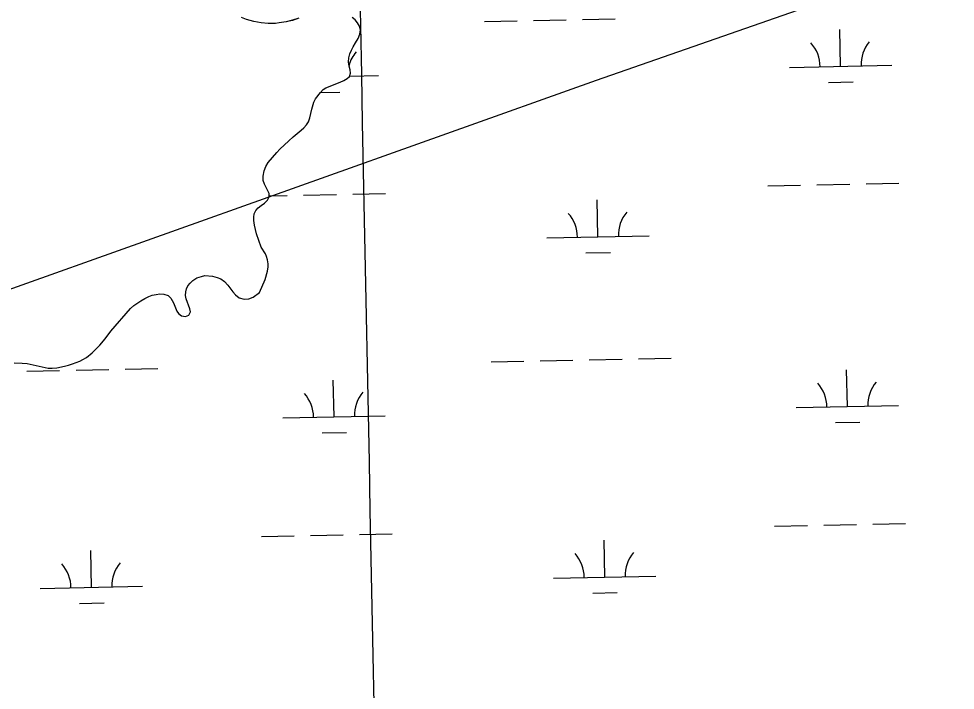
# Model space of a CAD drawing. Extents: x 3989314 to 4027622, y 243956 to 270014.
# Drawn here: x 4003714 to 4004630, y 259276 to 259932 of the extents above; entities that cross this region are included whole.
import ezdxf

# ---------------------------------------------------------------- set-up
doc = ezdxf.new("R2010")
doc.units = 0
for name, color, linetype in [('V-GRID-MAJR', 7, 'Continuous'), ('V-RIVR-EDGE', 7, 'Continuous'), ('V-UTIL-LINE', 7, 'Continuous'), ('V-WETL-SWMP', 7, 'Continuous')]:
    doc.layers.add(name, color=color, linetype=linetype)

msp = doc.modelspace()

# ---------------------------------------------------------------- linework, layer by layer
at = {"layer": 'V-GRID-MAJR'}
msp.add_spline([(4004252.853, 249607.957), (4004133.032, 255664.571), (4004013.15, 261724.27000000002), (4003893.269, 267783.95900000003), (4003893.208, 267787.051)], degree=3, dxfattribs=at)
at = {"layer": 'V-RIVR-EDGE'}
for points in [[(4003988.2260000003, 259932.882), (4003981.895, 259930.81900000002), (4003975.821, 259929.27300000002), (4003969.1040000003, 259928.245), (4003965.358, 259927.86000000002), (4003961.741, 259927.73500000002), (4003958.1240000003, 259927.864), (4003951.278, 259928.515), (4003944.173, 259929.814), (4003936.9420000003, 259931.755), (4003932.0330000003, 259933.439)], [(4003956.6720000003, 259699.864), (4003955.511, 259702.707), (4003951.511, 259709.168), (4003946.9990000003, 259722.089), (4003944.9390000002, 259730.488), (4003944.296, 259735.139), (4003944.169, 259738.498), (4003944.687, 259741.727), (4003946.111, 259744.826), (4003948.4390000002, 259747.66700000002), (4003951.282, 259749.989), (4003954.514, 259752.18300000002), (4003957.485, 259755.02300000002), (4003959.169, 259758.382), (4003959.171, 259761.609), (4003957.751, 259764.97), (4003954.6550000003, 259770.784), (4003953.367, 259774.274), (4003953.369, 259778.407), (4003954.276, 259783.574), (4003955.83, 259787.836), (4003958.2860000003, 259791.84), (4003966.8200000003, 259801.521), (4003969.794, 259804.749), (4003978.326, 259813.139), (4003982.59, 259816.883), (4003990.603, 259823.336), (4003993.188, 259825.79), (4003995.646, 259828.628), (4003997.585, 259831.729), (4003999.008, 259835.602), (4004001.0810000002, 259843.998), (4004003.025, 259850.714), (4004004.448, 259853.941), (4004009.361, 259860.399), (4004012.077, 259863.366), (4004014.79, 259864.915), (4004028.745, 259870.332), (4004032.233, 259871.88), (4004035.465, 259873.942), (4004037.662, 259876.009), (4004038.699, 259879.236), (4004038.443, 259882.337), (4004037.41, 259886.085), (4004036.767, 259890.22), (4004037.159, 259894.095), (4004038.1950000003, 259897.969), (4004039.6180000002, 259901.584), (4004041.3000000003, 259904.943), (4004043.755, 259908.816), (4004046.215, 259913.207), (4004047.767, 259917.339), (4004048.416, 259921.472), (4004047.642, 259924.96), (4004045.7090000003, 259928.321), (4004043.255, 259931.165), (4004040.415, 259933.621)], [(4003709.997, 259596.174), (4003717.875, 259595.783), (4003722.6550000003, 259595.263), (4003743.322, 259590.984), (4003747.197, 259590.72400000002), (4003751.719, 259591.238), (4003759.0810000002, 259592.654), (4003763.216, 259593.813), (4003766.964, 259595.103), (4003774.0700000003, 259597.81), (4003777.042, 259599.23), (4003780.792, 259601.29200000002), (4003786.348, 259605.812), (4003793.717, 259613.426), (4003798.759, 259619.624), (4003804.319, 259626.855), (4003823.7120000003, 259649.189), (4003826.944, 259652.029), (4003833.663, 259656.674), (4003837.54, 259658.996), (4003841.548, 259660.932), (4003844.778, 259662.09100000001), (4003848.782, 259662.994), (4003852.398, 259663.37900000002), (4003856.275, 259663.117), (4003860.537, 259661.823), (4003863.12, 259659.367), (4003865.698, 259654.843), (4003866.988, 259651.355), (4003869.0530000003, 259646.70200000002), (4003870.6010000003, 259644.11800000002), (4003873.441, 259641.92), (4003877.4450000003, 259641.271), (4003880.804, 259642.69), (4003882.356, 259645.92), (4003881.713, 259648.89), (4003877.974, 259658.581), (4003877.3310000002, 259661.941), (4003877.72, 259665.298), (4003878.498, 259668.399), (4003879.79, 259671.239), (4003882.119, 259673.951), (4003884.574, 259676.404), (4003888.58, 259679.114), (4003892.973, 259680.53100000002), (4003896.3340000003, 259681.303), (4003903.826, 259680.652), (4003908.475, 259679.487), (4003911.8310000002, 259678.321), (4003915.7060000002, 259675.479), (4003918.934, 259671.858), (4003923.708, 259665.525), (4003926.419, 259662.552), (4003930.034, 259659.449), (4003934.812, 259658.155), (4003939.463, 259658.669), (4003943.598, 259660.215), (4003949.93, 259664.862), (4003955.237, 259677.517), (4003957.696, 259685.782), (4003958.216, 259689.786), (4003958.218, 259692.88700000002), (4003957.704, 259696.764), (4003956.6720000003, 259699.864)]]:
    msp.add_lwpolyline(points, dxfattribs=at)
at = {"layer": 'V-UTIL-LINE'}
msp.add_lwpolyline([(4011371.174, 261859.06), (4011335.137, 261835.449), (4010585.718, 261810.076), (4009561.018, 261669.59), (4009556.1520000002, 261668.826), (4009323.092, 261637.111), (4006559.342, 260668.488), (4004279.001, 259871.962), (3996043.126, 256937.659), (3993486.7824093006, 256012.1870619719)], dxfattribs=at)
at = {"layer": 'V-WETL-SWMP'}
for p, q in [((4004169.5948432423, 259929.6721910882), (4004201.5884904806, 259930.30979314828)), ((4004217.5853140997, 259930.62859417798), (4004249.578961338, 259931.26619623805)), ((4004265.575784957, 259931.58499726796), (4004297.5694321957, 259932.2225993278)), ((4004517.852930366, 259885.86055824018), (4004517.135628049, 259921.8534113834)), ((4004467.862856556, 259884.86430502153), (4004567.8430041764, 259886.85681145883)), ((4004037.75303108, 259876.29263738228), (4004066.0346448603, 259876.85626225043)), ((4004506.1627763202, 259870.19352088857), (4004530.1580117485, 259870.67172243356)), ((4004009.2796700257, 259860.29112714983), (4004028.3496524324, 259860.67117322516)), ((4004542.7404353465, 259770.90162129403), (4004574.734082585, 259771.53922335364)), ((4004040.932076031, 259760.90107208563), (4004072.9257232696, 259761.53867414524)), ((4004446.759493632, 259768.98881511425), (4004478.75314087, 259769.62641717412)), ((4004494.7499644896, 259769.94521820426), (4004526.743611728, 259770.58282026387)), ((4003959.168551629, 259759.27160511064), (4003976.9447815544, 259759.6258679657)), ((4003992.941605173, 259759.94466899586), (4004024.9352524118, 259760.58227105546)), ((4004280.653780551, 259719.2392716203), (4004279.9364782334, 259755.23212476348)), ((4004230.6637067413, 259718.24301840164), (4004330.6438543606, 259720.23552483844)), ((4004268.963626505, 259703.57223426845), (4004292.958861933, 259704.05043581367)), ((4004176.2234140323, 259597.0632349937), (4004208.2170612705, 259597.7008370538)), ((4004224.2138848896, 259598.01963808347), (4004256.207532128, 259598.65724014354)), ((4004272.2043557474, 259598.97604117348), (4004304.1980029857, 259599.61364323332)), ((4004320.194826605, 259599.93244426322), (4004352.188473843, 259600.57004632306)), ((4003722.405525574, 259588.01908887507), (4003754.399172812, 259588.65669093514)), ((4003770.395996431, 259588.97549196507), (4003802.389643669, 259589.6130940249)), ((4003818.3864672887, 259589.93189505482), (4003850.380114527, 259590.56949711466)), ((4004524.481501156, 259553.25160214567), (4004523.7641988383, 259589.2444552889)), ((4004022.67314184, 259543.25105293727), (4004021.9558395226, 259579.2439060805)), ((4004474.491427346, 259552.25534892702), (4004574.471574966, 259554.24785536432)), ((4003972.68306803, 259542.25479971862), (4004072.66321565, 259544.2473061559)), ((4004512.7913471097, 259537.58456479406), (4004536.786582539, 259538.06276633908)), ((4004010.982987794, 259527.58401558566), (4004034.9782232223, 259528.06221713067)), ((4004453.3880644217, 259436.37985901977), (4004485.38171166, 259437.0174610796)), ((4004501.3785352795, 259437.33626210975), (4004533.3721825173, 259437.97386416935)), ((4004549.3690061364, 259438.29266519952), (4004581.3626533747, 259438.93026725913)), ((4003951.579705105, 259426.37930981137), (4003983.573352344, 259427.0169118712)), ((4003999.570175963, 259427.33571290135), (4004031.563823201, 259427.97331496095)), ((4004047.5606468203, 259428.29211599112), (4004079.554294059, 259428.92971805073)), ((4004287.28235134, 259386.63031552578), (4004286.5650490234, 259422.623168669)), ((4003785.4739920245, 259376.62976631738), (4003784.756689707, 259412.6226194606)), ((4004237.2922775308, 259385.63406230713), (4004337.2724251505, 259387.62656874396)), ((4003735.4839182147, 259375.63351309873), (4003835.464065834, 259377.62601953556)), ((4004275.5921972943, 259370.96327817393), (4004299.587432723, 259371.44147971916)), ((4003773.7838379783, 259360.96272896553), (4003797.779073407, 259361.44093051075))]:
    msp.add_line(p, q, dxfattribs=at)
for points in [[(4003988.2260000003, 259932.882), (4003981.895, 259930.82), (4003975.822, 259929.274), (4003969.1040000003, 259928.245), (4003965.358, 259927.86000000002), (4003961.74, 259927.734), (4003958.1240000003, 259927.86500000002), (4003951.2770000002, 259928.516), (4003944.173, 259929.813), (4003936.941, 259931.755), (4003932.0330000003, 259933.438)], [(4003951.282, 259749.99000000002), (4003954.5130000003, 259752.18300000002), (4003957.486, 259755.02300000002), (4003959.168, 259758.381), (4003959.17, 259761.61000000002), (4003957.752, 259764.97), (4003954.6550000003, 259770.785), (4003953.366, 259774.274), (4003953.369, 259778.408), (4003954.2770000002, 259783.574), (4003955.83, 259787.836), (4003958.287, 259791.839), (4003966.8200000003, 259801.521), (4003969.793, 259804.749), (4003978.325, 259813.14), (4003982.59, 259816.883), (4003990.6040000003, 259823.336), (4003993.1890000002, 259825.78900000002), (4003995.646, 259828.62900000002), (4003997.586, 259831.728), (4003999.009, 259835.602), (4004001.082, 259843.998), (4004003.024, 259850.714), (4004004.448, 259853.942), (4004009.361, 259860.39800000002), (4004012.076, 259863.367), (4004014.79, 259864.915), (4004028.745, 259870.331), (4004032.234, 259871.87900000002), (4004035.465, 259873.943), (4004037.662, 259876.009), (4004038.698, 259879.237), (4004038.4420000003, 259882.33800000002), (4004037.4110000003, 259886.085), (4004036.768, 259890.219), (4004037.1580000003, 259894.094), (4004038.194, 259897.969), (4004039.6180000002, 259901.585), (4004041.299, 259904.942), (4004043.756, 259908.816), (4004046.214, 259913.207), (4004047.767, 259917.339), (4004048.416, 259921.472), (4004047.643, 259924.961), (4004045.708, 259928.321), (4004043.255, 259931.165), (4004040.415, 259933.621)], [(4003709.997, 259596.17500000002), (4003717.876, 259595.782), (4003722.656, 259595.26200000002), (4003743.321, 259590.98500000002), (4003747.196, 259590.72400000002), (4003751.718, 259591.238), (4003759.082, 259592.653), (4003763.217, 259593.813), (4003766.964, 259595.102), (4003774.071, 259597.81), (4003777.043, 259599.229), (4003780.791, 259601.293), (4003786.348, 259605.81100000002), (4003793.717, 259613.427), (4003798.759, 259619.624), (4003804.319, 259626.855), (4003823.7120000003, 259649.189), (4003826.943, 259652.029), (4003833.664, 259656.67500000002), (4003837.541, 259658.997), (4003841.5470000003, 259660.932), (4003844.7770000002, 259662.092), (4003848.782, 259662.994), (4003852.399, 259663.37900000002), (4003856.275, 259663.11800000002), (4003860.537, 259661.823), (4003863.119, 259659.367), (4003865.699, 259654.844), (4003866.988, 259651.355), (4003869.052, 259646.703), (4003870.6, 259644.11800000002), (4003873.441, 259641.92), (4003877.4450000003, 259641.272), (4003880.805, 259642.69), (4003882.3570000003, 259645.919), (4003881.713, 259648.89), (4003877.974, 259658.581), (4003877.33, 259661.941), (4003877.72, 259665.299), (4003878.497, 259668.399), (4003879.791, 259671.24000000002), (4003882.1180000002, 259673.951), (4003884.574, 259676.404), (4003888.5810000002, 259679.114), (4003892.974, 259680.53100000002), (4003896.333, 259681.304), (4003903.825, 259680.653), (4003908.475, 259679.487), (4003911.832, 259678.32200000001), (4003915.7060000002, 259675.478), (4003918.933, 259671.858), (4003923.708, 259665.525), (4003926.419, 259662.552), (4003930.034, 259659.449), (4003934.812, 259658.154), (4003939.463, 259658.668), (4003943.598, 259660.215), (4003949.931, 259664.861), (4003955.236, 259677.517), (4003957.696, 259685.783), (4003958.216, 259689.787), (4003958.218, 259692.88700000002), (4003957.704, 259696.763), (4003956.673, 259699.864), (4003955.512, 259702.707), (4003951.512, 259709.169), (4003947, 259722.09), (4003944.9390000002, 259730.488), (4003944.296, 259735.139), (4003944.169, 259738.497), (4003944.688, 259741.727), (4003946.111, 259744.826), (4003948.4390000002, 259747.666), (4003951.282, 259749.99000000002)]]:
    msp.add_lwpolyline(points, dxfattribs=at)
for centre, radius, start, end in [((4004462.6115008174, 259885.2345481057), 35.24628790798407, 0.3698775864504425, 41.913535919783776), ((4004573.075438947, 259887.43598622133), 35.246287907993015, 140.36987458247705, 181.91353291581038), ((4004071.267079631, 259877.43543701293), 35.246287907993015, 140.36987458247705, 164.54441115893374), ((4004335.876289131, 259720.8146996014), 35.246287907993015, 140.36987458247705, 181.91353291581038), ((4004225.412351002, 259718.6132614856), 35.24628790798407, 0.3698775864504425, 41.913535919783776), ((4004469.2400716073, 259552.62559201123), 35.24628790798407, 0.3698775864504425, 41.913535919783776), ((4004579.7040097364, 259554.82703012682), 35.246287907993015, 140.36987458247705, 181.91353291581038), ((4003967.4317122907, 259542.62504280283), 35.24628790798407, 0.3698775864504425, 41.913535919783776), ((4004077.8956504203, 259544.82648091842), 35.246287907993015, 140.36987458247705, 181.91353291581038), ((4004232.040921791, 259386.00430539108), 35.24628790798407, 0.3698775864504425, 41.913535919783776), ((4004342.504859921, 259388.2057435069), 35.246287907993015, 140.36987458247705, 181.91353291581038), ((4003730.2325624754, 259376.00375618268), 35.24628790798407, 0.3698775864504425, 41.913535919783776), ((4003840.6965006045, 259378.2051942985), 35.246287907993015, 140.36987458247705, 181.91353291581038)]:
    msp.add_arc(centre, radius, start, end, dxfattribs=at)

doc.saveas('drawing.dxf')
